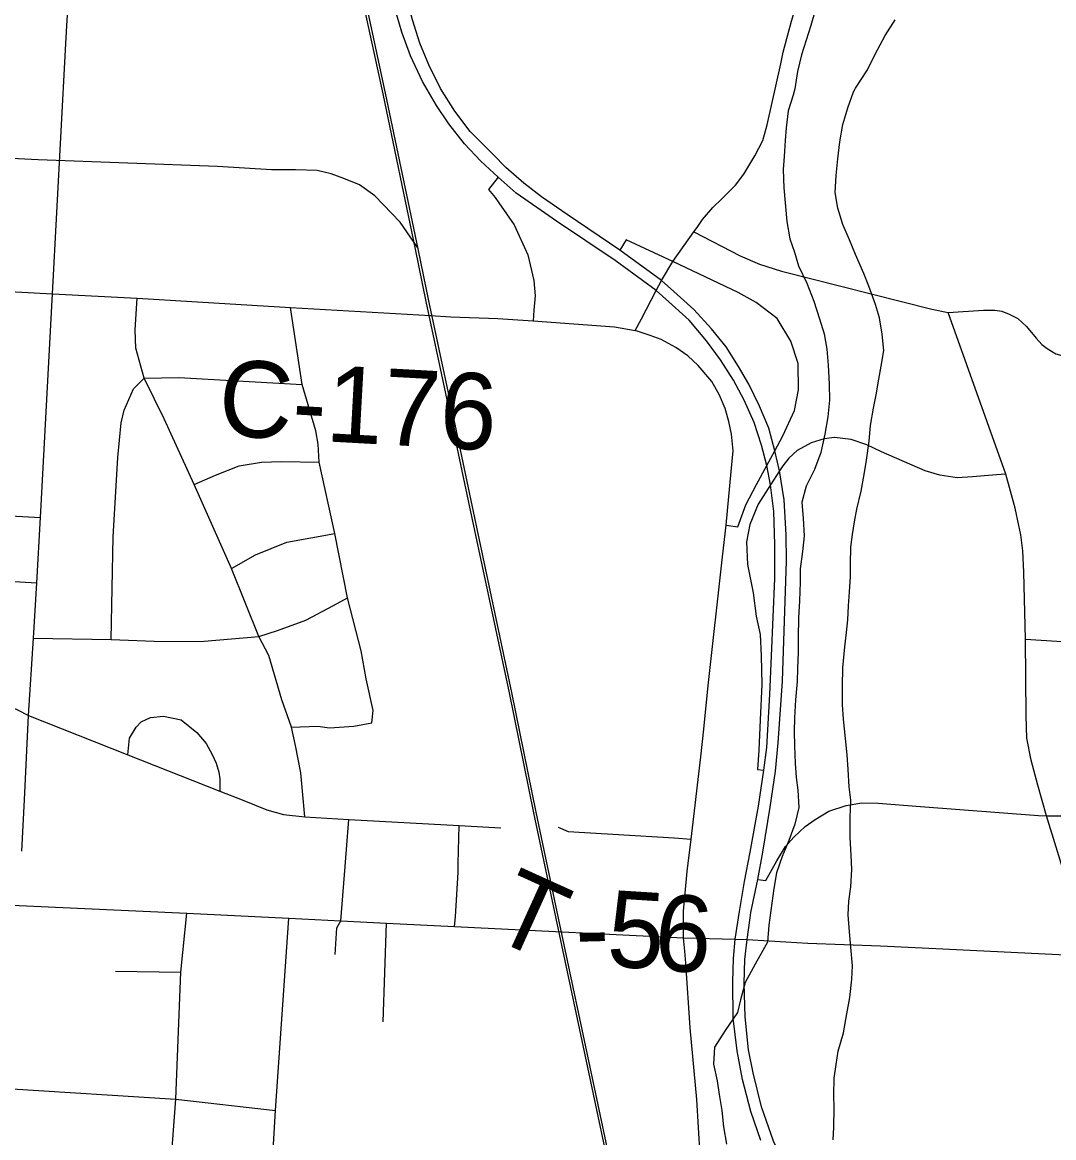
# Model space of a CAD drawing. Extents: x 114843 to 284848, y 317643 to 566895.
# Drawn here: x 196197 to 200250, y 396605 to 400988 of the extents above; entities that cross this region are included whole.
import ezdxf

# ---------------------------------------------------------------- set-up
doc = ezdxf.new("R2010")
doc.units = 0
for name, color, linetype in [('GM_X_City_Street', 7, 'Continuous'), ('GM_X_County_Road', 7, 'Continuous'), ('GM_X_County_Road_Text', 7, 'Continuous'), ('GM_X_Interchange_Ramps', 7, 'Continuous'), ('GM_X_Major_River', 7, 'Continuous'), ('GM_X_Rail_Line', 7, 'Continuous'), ('GM_X_State_Route', 7, 'Continuous'), ('GM_X_Township_Road', 7, 'Continuous'), ('GM_X_Township_Road_Text', 7, 'Continuous')]:
    doc.layers.add(name, color=color, linetype=linetype)

msp = doc.modelspace()

# ---------------------------------------------------------------- linework, layer by layer
at = {"layer": 'GM_X_City_Street'}
for p, q in [((195318.8, 398843.8), (196253.6, 398785)), ((197614.8, 397060), (197627.2, 397448.2)), ((196562.5, 397258.8), (196820, 397255))]:
    msp.add_line(p, q, dxfattribs=at)
for points in [[(198835.8, 400164), (199017.8, 400070.3), (199093.1, 400037.6), (199179.4, 400009.4), (199770.5, 399860.1), (199834.7, 399848.1)], [(199834.7, 399848.1), (199974, 399856.6), (200017.8, 399856.9), (200046.2, 399852.8), (200075.2, 399840.7), (200108.6, 399823.7), (200143.4, 399793.1), (200181.3, 399747.1), (200202.5, 399721.4), (200224.2, 399705.5), (200258.2, 399684.8), (200290.4, 399675.8), (200336, 399669.3), (200580.3, 399656.3), (200747.5, 399646.4), (200781.4, 399648.5), (200844.2, 399655.7), (201046.2, 399686.8), (201163.9, 399705.5), (201407.2, 399741.2), (201844.5, 399805.4)], [(200323.7, 397322.4), (200323.7, 397425.3), (200320.6, 397508.8), (200308.1, 397588.7), (200221.6, 397869.1), (200187.6, 397990), (200161.4, 398088.9), (200144.1, 398175.1), (200141, 398263), (200139.1, 398564.4), (200132.9, 398826.5), (200127.9, 398911.5), (200119.9, 398974.1), (200112.6, 399011.1), (200098.8, 399078.2), (200061.8, 399212.3), (199834.7, 399848.1)], [(195140.1, 399028), (195638.3, 399001.4), (195787.5, 398993.4), (195831.9, 398998.8), (195876.1, 399011.2), (195940.5, 399034.9), (195987.7, 399050.3), (196030, 399054.6), (196268.3, 399041.6)], [(200221.6, 397869.1), (200351.9, 397869.8), (200404.2, 397870.2), (200477.3, 397884.6), (200595.5, 397918.6), (200790.3, 397979.2), (200868.6, 397995.5), (200952.1, 398006.5), (201037.5, 398003.7), (201122.9, 398000.8), (201162.1, 398008.3), (201182.6, 398020.3), (201194.3, 398032.9), (201204.4, 398059.4), (201210.1, 398295.1), (201216.5, 398554.9), (201221.4, 398695.1)], [(200139.1, 398564.4), (200425.1, 398545.6), (200600.9, 398533.4), (200684.2, 398530.8), (200723, 398539.7), (200749.4, 398557.4), (200777.9, 398567.2), (200862.2, 398564.2), (201059.9, 398559), (201216.5, 398554.9)], [(197425.8, 397324.9), (197432.9, 397429.2), (197448.3, 397457), (197464.9, 397670.8)], [(195201.7, 397565.8), (195524.8, 397549.1), (195860, 397531.5), (196183.9, 397517.4), (196843, 397487.4), (197243.4, 397467.7), (197448.3, 397457), (197627.2, 397448.2), (197894.7, 397435.1), (197947.7, 397432.4)], [(196775.4, 396424.9), (196800.1, 396756.3), (196820, 397255), (196843, 397487.4)], [(197172.2, 396369.3), (197173.9, 396400.7), (197191.6, 396712.1), (197243.4, 397467.7)], [(197947.7, 397432.4), (198794.9, 397389.8), (198997.4, 397384.8), (199044.8, 397383.6), (199197, 397374.6)], [(199197, 397374.6), (199283.3, 397369.6), (199569, 397358.6), (199813.7, 397346.9)], [(199813.7, 397346.9), (200323.7, 397322.4), (200851.6, 397297.5), (201161.7, 397283.3), (201473.4, 397269.1), (201845.1, 397253.5), (202238.5, 397233.8), (202577.2, 397218.9), (202742.2, 397209.6), (202938.4, 397200.6), (203107.8, 397191.4), (203297.9, 397183.3)], [(196136.4, 396797.9), (196800.1, 396756.3), (197191.6, 396712.1)]]:
    msp.add_lwpolyline(points, dxfattribs=at)
at = {"layer": 'GM_X_County_Road'}
for p, q in [((195681.4, 399953), (196315.8, 399921.3)), ((197909.7, 397682.7), (197913.3, 397831.6))]:
    msp.add_line(p, q, dxfattribs=at)
for points in [[(196371.8, 400975.4), (196430.1, 401916.1), (196453.5, 402388.9), (196474.9, 402676.2), (196480.2, 402809.8), (196476.9, 402918.4), (196471.3, 403010.7), (196459.1, 403137.9), (196400.9, 403356.5), (196359.1, 403503), (196318.4, 403623.6), (196256.5, 403774.9), (196239.2, 403824)], [(199177, 400824.1), (199187.2, 400869.9), (199219.1, 400992.1), (199291.2, 401231.8)], [(196315.8, 399921.3), (196365.9, 400880.3), (196371.8, 400975.4)], [(198848.1, 400181.5), (198869.5, 400212.3), (198910.2, 400259.5), (198946.3, 400296.1), (198998.7, 400348.1), (199032.4, 400390.5), (199075.2, 400463.5), (199106.4, 400523.5), (199123.6, 400584.6), (199177, 400824.1)], [(198629.7, 399822.7), (198688.1, 399933.3), (198709.1, 399973), (198753.4, 400048.5), (198835.8, 400164), (198848.1, 400181.5)], [(196194.8, 397730.2), (196205.2, 397932.5), (196221.4, 398264), (196241.2, 398567.5), (196253.6, 398785), (196268.3, 399041.6), (196315.8, 399921.3)], [(196315.8, 399921.3), (196647.6, 399904), (197251, 399867.4), (197800.4, 399835.7)], [(197800.4, 399835.7), (197880.3, 399831.1), (198065.7, 399823.5), (198105.1, 399820.9)], [(198948.8, 398887.7), (198962.6, 399011.2), (198982, 399222.5), (198989.8, 399304.5), (198983.5, 399369), (198973.7, 399419.3), (198959.3, 399469.7), (198936.6, 399522.2), (198905.7, 399575.9), (198852.5, 399638.9), (198812.4, 399677.3), (198765.3, 399709.7), (198707.6, 399741), (198664.1, 399757.1), (198605.4, 399776.6), (198629.7, 399822.7)], [(198105.1, 399820.9), (198203.6, 399814.6), (198524.3, 399791.2), (198605.4, 399776.6)], [(198874.8, 398210.5), (198892.1, 398381.2), (198948.8, 398887.7)], [(195383.4, 398377.3), (195691.2, 398362.2), (195825.7, 398349.9), (195942, 398344.2), (196018.4, 398336), (196116, 398313.5), (196177.8, 398285.7), (196221.4, 398264), (196611, 398109.9), (196973.3, 397967.1), (197060.4, 397932.2), (197157.8, 397893.3), (197223.1, 397874.7), (197306.5, 397865.8), (197479.3, 397854.9), (197913.3, 397831.6), (198077.5, 397823)], [(198799.6, 397337.4), (198794.9, 397389.8), (198795.3, 397495.3), (198809.4, 397651.3), (198824.9, 397778.1), (198863.6, 398100.8), (198874.8, 398210.5)], [(197894.7, 397435.1), (197898.8, 397473.3), (197908.8, 397648), (197909.7, 397682.7)], [(198913, 396235), (198900.2, 396287.4), (198878.3, 396392.7), (198860.9, 396534.4), (198847.6, 396754.8), (198820.9, 397037.1), (198803.8, 397290.2), (198799.6, 397337.4)]]:
    msp.add_lwpolyline(points, dxfattribs=at)
at = {"layer": 'GM_X_Interchange_Ramps'}
for points in [[(198066, 400378.9), (198028.4, 400331.3), (198054.5, 400299.3), (198068.8, 400278.8)], [(198068.8, 400278.8), (198129.6, 400191.9), (198183.8, 400074), (198207, 399973.5), (198211.9, 399913.1), (198206.2, 399856.9), (198203.6, 399814.6)], [(198962.6, 399011.2), (199008.4, 399005.7), (199039.6, 399091.3), (199081.3, 399171.8), (199121.8, 399246), (199153.6, 399304.5), (199185.1, 399362.3), (199230.8, 399462.9), (199246.4, 399543.2), (199245.8, 399647.6), (199216.9, 399734.6), (199163.4, 399824.2), (199080.1, 399886.4), (199009.3, 399926.7), (198753.4, 400048.5), (198569.3, 400133.1), (198545.1, 400092.6)], [(200061.8, 399212.3), (200024.5, 399209.3), (199930.9, 399201.8), (199869.8, 399197.7), (199802.2, 399208.4), (199744.8, 399224.9), (199573.4, 399299.5), (199515.5, 399327.1), (199454.3, 399348.1), (199388.4, 399355.9), (199347.2, 399350.6), (199296.2, 399335.4), (199242, 399305.4), (199209.3, 399275.4), (199184.9, 399245.5), (199171.9, 399225.6), (199136.5, 399170.1), (199088.6, 399094.9), (199056.2, 399013.9), (199041.9, 398946.3), (199045.8, 398857.3), (199068.1, 398745.4), (199080.3, 398654.8), (199095.9, 398582.3), (199100.5, 398498.9), (199102.5, 398386), (199096.6, 398247), (199091.1, 398127.7), (199086.2, 398051.6), (199111.2, 398049.3)], [(199086.5, 397620), (199119.1, 397615.1), (199161.4, 397692.8), (199195.6, 397749.1), (199228.3, 397785.6), (199272.5, 397827.1), (199311.8, 397855.4), (199366.2, 397887.9), (199434.2, 397909.8), (199496.3, 397920.7), (199560.3, 397919.8), (199726.1, 397906.9)], [(199726.1, 397906.9), (200190.2, 397871), (200221.6, 397869.1)]]:
    msp.add_lwpolyline(points, dxfattribs=at)
at = {"layer": 'GM_X_Major_River'}
for points in [[(199312.5, 401033.8), (199295.7, 400975.9), (199258.2, 400860.1), (199243.4, 400794.2), (199232.5, 400726.2)], [(199470.7, 400729.3), (199517.7, 400800.8), (199548.5, 400862.6), (199587.4, 400936.3), (199626.3, 400997.9)], [(199232.5, 400726.2), (199225.6, 400701.4), (199206.5, 400639.5), (199198.6, 400573.4), (199194.6, 400523.3), (199190.7, 400461.1), (199186.8, 400409.1), (199188.9, 400336.9), (199201, 400204.7), (199213.1, 400136.6), (199231.2, 400084.5), (199247.3, 400030.4), (199279.4, 399962.4), (199307.5, 399892.3), (199329.6, 399822.2), (199347.6, 399764.1), (199357.7, 399704), (199363.8, 399639.9), (199367.9, 399565.8), (199368, 399503.6), (199362.1, 399437.5), (199350.1, 399369.4), (199334.2, 399297.2), (199310.3, 399231.1), (199276.4, 399164.9), (199260.5, 399102.8), (199264.6, 399038.6), (199268.6, 398970.5), (199262.7, 398908.4), (199252.8, 398840.3), (199252.9, 398788.2), (199251, 398714), (199247.1, 398647.9), (199245.2, 398569.8), (199245.2, 398511.7), (199243.3, 398449.5), (199241.4, 398397.4), (199235.5, 398325.3), (199231.6, 398255.2), (199229.6, 398201.1), (199231.7, 398145), (199233.8, 398076.9), (199237.9, 398020.8), (199243.9, 397970.7), (199248, 397902.5), (199232.1, 397836.4), (199208.2, 397772.3), (199182.3, 397710.1), (199160.3, 397646), (199150.4, 397583.8), (199130.6, 397439.5), (199124.7, 397373.4), (199076.8, 397287.2), (199036.9, 397215), (199019, 397146.8), (199007, 397096.7), (198959.1, 397026.6), (198917.2, 396960.4), (198913.3, 396894.3), (198927.3, 396828.2), (198935.4, 396774.1), (198945.5, 396712), (198951.6, 396647.9), (198963.7, 396579.7)], [(199383.7, 396596.3), (199385.7, 396646.4), (199387.6, 396720.6), (199385.5, 396772.7), (199387.4, 396838.8), (199395.3, 396892.9), (199403.3, 396945), (199423.2, 397017.2), (199437.1, 397091.3), (199449, 397155.4), (199456.9, 397227.6), (199458.9, 397279.7), (199452.8, 397353.8), (199446.7, 397413.9), (199442.6, 397480), (199444.5, 397534.1), (199452.4, 397590.3), (199456.4, 397658.4), (199454.3, 397714.5), (199450.2, 397784.6), (199450.1, 397862.7), (199452, 397930.9), (199445.9, 397983), (199441.9, 398051.1), (199437.8, 398109.2), (199431.7, 398173.3), (199423.6, 398249.4), (199419.5, 398307.5), (199419.4, 398379.6), (199421.3, 398451.8), (199429.2, 398533.9), (199435.2, 398590.1), (199441.1, 398640.2), (199443, 398694.2), (199447, 398750.4), (199450.9, 398808.5), (199450.8, 398858.6), (199452.7, 398924.7), (199458.7, 398974.8), (199466.6, 399024.9), (199476.5, 399075), (199492.5, 399145.1), (199504.4, 399211.3), (199514.3, 399267.4), (199524.2, 399341.6), (199530.1, 399403.7), (199542, 399471.8), (199552, 399523.9), (199561.9, 399586.1), (199571.8, 399636.1), (199581.8, 399698.3), (199575.7, 399762.4), (199565.6, 399826.5), (199549.5, 399878.6), (199523.4, 399950.7), (199503.4, 400000.7), (199471.3, 400074.8), (199447.2, 400132.9), (199421.1, 400193), (199401, 400257.1), (199390.9, 400319.2), (199394.8, 400385.3), (199400.8, 400451.4), (199408.7, 400517.5), (199420.6, 400585.7), (199440.5, 400651.8), (199463.1, 400714.7), (199470.7, 400729.3)]]:
    msp.add_lwpolyline(points, dxfattribs=at)
at = {"layer": 'GM_X_Rail_Line'}
for points in [[(198663.9, 395726.5), (198431.8, 396818.7), (198294, 397465.8), (198206.2, 397881.8), (198110.5, 398352.6), (197950.4, 399107.3), (197861.3, 399529.5), (197783.8, 399890.7), (197742.4, 400096.2), (197614.2, 400707.3), (197528.5, 401105.1)], [(198673.7, 395728.5), (198441.6, 396820.8), (198303.9, 397467.9), (198216, 397883.8), (198120.3, 398354.6), (197960.2, 399109.3), (197871.1, 399531.5), (197793.7, 399892.7), (197752.3, 400098.2), (197624.1, 400709.3), (197538.4, 401107.2)], [(197751.1, 400101), (197681.8, 400202.8), (197581.6, 400305.8), (197522.3, 400348.8), (197459.7, 400374.6), (197410.5, 400392.4), (197354.8, 400405), (197270.2, 400408.7), (197176.4, 400408.7), (196964.2, 400420.8), (196259.3, 400447), (195319.3, 400494.9), (195142.7, 400460.2), (195000.4, 400364.1), (194934.3, 400255.6), (194895.2, 400035.5), (194870.4, 399859.2), (194836.8, 399664.7), (194755.2, 399566.8), (194662.2, 399497.7), (194598.7, 399470.8), (194521.4, 399462.8), (194343.1, 399460.3), (193888.8, 399490.7)]]:
    msp.add_lwpolyline(points, dxfattribs=at)
at = {"layer": 'GM_X_State_Route'}
for points in [[(198046.8, 400468.1), (198027.6, 400487.5), (197956.5, 400558.8), (197896.8, 400638.3), (197839.5, 400727.1), (197793.6, 400820.6), (197758.2, 400906), (197729.8, 400997.3), (197702.4, 401100.2), (197679.5, 401230.9), (197540.1, 402280.4)], [(199098.7, 396593.2), (199059.6, 396707.6), (199026.3, 396833.6), (199005.2, 396946.3), (198989.8, 397074.8), (198988.7, 397216.8), (198991.5, 397309.5), (198997.4, 397384.8), (199014.5, 397493.8), (199034, 397611.3), (199056.9, 397727.3), (199090.2, 397907.8), (199111.2, 398049.3), (199122.8, 398138.3), (199134.6, 398346.9), (199153.4, 398801.6), (199153.6, 398935.4), (199149.7, 399065), (199136.5, 399170.1), (199121.8, 399246), (199100.9, 399326.4), (199073.1, 399415.4), (199033.6, 399502.6), (198992, 399581.6), (198940.4, 399661.7), (198885.5, 399736.6), (198816.7, 399817.7), (198737.5, 399888.9), (198688.1, 399933.3), (198525.9, 400051.6), (198295.5, 400206.3), (198218.6, 400260.2), (198137.1, 400316.8), (198066, 400378.9), (197999, 400442.2), (197934.2, 400510), (197872.3, 400588.9), (197823.7, 400661.5), (197769.2, 400755.5), (197722.7, 400856.5), (197688.5, 400948.9), (197661.1, 401043.7)], [(199056.3, 397468.4), (199059.2, 397489.6), (199086.5, 397620), (199106.1, 397727.4), (199134.9, 397903.6), (199155.9, 398045.1), (199166.7, 398156.3), (199183.5, 398398.5), (199199.8, 398871.1), (199199, 398974.2), (199189.9, 399111.9), (199171.9, 399225.6), (199153.6, 399304.5), (199130, 399392.9), (199093.5, 399479.5), (199051.1, 399566.1), (199011.3, 399635.3), (198963.2, 399712.5), (198904.8, 399783.9), (198835.9, 399858.7), (198756.7, 399929.9), (198709.1, 399973), (198545.1, 400092.6), (198337.5, 400232.7), (198236.3, 400302.6), (198167.6, 400355.4), (198096.5, 400417.4), (198046.8, 400468.1)], [(199672.1, 395711.8), (199656.7, 395738.2), (199637.4, 395767.3), (199541.9, 395911.1), (199318, 396268.7), (199214.9, 396454.2), (199149, 396591.5), (199101.7, 396725.5), (199068.4, 396859.6), (199050.3, 396949.8), (199037.8, 397079.5), (199033.4, 397212.6), (199036.2, 397305.3), (199044.8, 397383.6), (199056.3, 397468.4)]]:
    msp.add_lwpolyline(points, dxfattribs=at)
at = {"layer": 'GM_X_Township_Road'}
msp.add_line((197464.9, 397670.8), (197479.3, 397854.9), dxfattribs=at)
for points in [[(197306.5, 397865.8), (197290.6, 398038.4), (197269.6, 398145.8), (197255, 398217.5), (197216.8, 398324.8), (197165.7, 398499.1), (197126.1, 398573.7), (197018.2, 398841.2), (196871.6, 399171.8), (196753.5, 399430.2), (196674.9, 399590), (196642.4, 399707.6), (196639.7, 399779.6), (196647.6, 399904)], [(197569.8, 398235.4), (197575.7, 398283.7), (197548.4, 398408.3), (197528.8, 398517.4), (197474.3, 398725.9), (197425.1, 398978.6), (197363.4, 399259.2), (197359.9, 399330.2), (197349.7, 399382.2), (197296.9, 399564.9), (197251, 399867.4)], [(196545.8, 398562.5), (196553.5, 398966.3), (196571.4, 399277.3), (196584.6, 399413.7), (196597.3, 399464), (196633.8, 399547.2), (196674.9, 399590)], [(196674.9, 399590), (196811.3, 399592.1), (197296.9, 399564.9)], [(196871.6, 399171.8), (196955.2, 399207.9), (197048.5, 399245.6), (197136.1, 399259.8), (197214.6, 399261.9), (197363.4, 399259.2)], [(197018.2, 398841.2), (197113, 398894.7), (197236.5, 398945.5), (197425.1, 398978.6)], [(196241.2, 398567.5), (196545.8, 398562.5), (196748.9, 398554.1), (196911.1, 398556.6), (197126.1, 398573.7), (197199.3, 398597.6), (197311.2, 398639), (197420, 398695.9), (197474.3, 398725.9)], [(196611, 398109.9), (196618.3, 398175.4), (196644.2, 398217.9), (196663.2, 398239.2), (196700.3, 398255.6), (196751.7, 398261), (196820.3, 398247.4), (196883.1, 398197.5), (196918.7, 398154.4), (196942.2, 398110.2), (196958.5, 398077.1), (196969.1, 398041.2), (196972.9, 398014.7), (196973.3, 397967.1)], [(197255, 398217.5), (197357.9, 398221.4), (197403.2, 398215.4), (197499.8, 398222.4), (197569.8, 398235.4)], [(198302.9, 397824.7), (198341.7, 397807.4), (198758.1, 397783.5), (198824.9, 397778.1)]]:
    msp.add_lwpolyline(points, dxfattribs=at)

# ---------------------------------------------------------------- texts
at = {"layer": 'GM_X_County_Road_Text'}
msp.add_text('C-176', height=300.01, rotation=356.8356, dxfattribs=at).set_placement((196962.4, 399364.7))
at = {"layer": 'GM_X_Township_Road_Text'}
for s, rotation, p in [('T', 335.6176, (198024.7, 397397.4)), ('5', 356.4239, (198489, 397279.1)), ('6', 355.0767, (198671.6, 397267.7)), ('-', 1.5209, (198372.9, 397275.7))]:
    msp.add_text(s, height=300, rotation=rotation, dxfattribs=at).set_placement(p)

doc.saveas('drawing.dxf')
